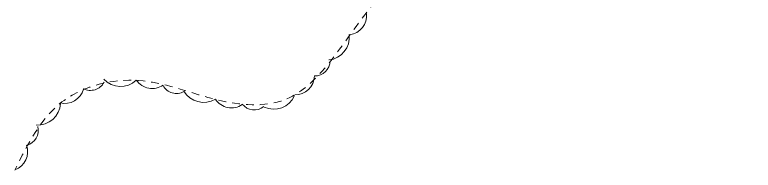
# Model space of a CAD drawing. Extents: x 2362213 to 2366494, y 6968794 to 6978110.
# Drawn here: x 2363819.4 to 2364091.4, y 6969860.5 to 6969917.8 of the extents above; entities that cross this region are included whole.
import ezdxf

# ---------------------------------------------------------------- set-up
doc = ezdxf.new("R2010")
doc.units = 0
doc.header["$LTSCALE"] = 1.9
doc.linetypes.add('SHORT_DASHED', pattern=[2.7, 1.5, -1.2])
doc.layers.add('29', color=7, linetype='Continuous', lineweight=13)

msp = doc.modelspace()

# ---------------------------------------------------------------- linework, layer by layer
at = {"layer": '29'}
for centre, radius, start, end in [((2363941.87, 6969917.43), 7.085, 276.61815, 6.61815), ((2363934.137, 6969909.568), 8.498, 276.1086, 6.1086), ((2363929.849, 6969900.894), 5.662, 268.95058, 358.95058), ((2363858.334, 6969899.861), 8.498, 223.15508, 313.15508), ((2363922.646, 6969895.342), 7.085, 268.95058, 358.95058), ((2363847.251, 6969895.566), 5.662, 242.4843, 332.4843), ((2363869.989, 6969897.702), 7.085, 214.54638, 304.54638), ((2363878.92, 6969894.436), 5.662, 209.34712, 299.34712), ((2363837.815, 6969892.174), 7.085, 255.51887, 345.51887), ((2363888.986, 6969893.983), 8.498, 210.51367, 300.51367), ((2363899.182, 6969890.565), 7.085, 213.76404, 303.76404), ((2363914.725, 6969891.469), 8.498, 245.70809, 335.70809), ((2363827.704, 6969885.57), 8.498, 266.86376, 356.86376), ((2363907.63, 6969888.373), 5.662, 218.17017, 308.17017), ((2363822.367, 6969875.145), 5.662, 284.64879, 14.64879), ((2363817.017, 6969867.265), 7.085, 290.17703, 20.17703)]:
    msp.add_arc(centre, radius, start, end, dxfattribs=at)
at = {"layer": '29', "linetype": 'SHORT_DASHED'}
msp.add_spline([(2364250.854, 6970111.088), (2364250.316, 6970094.123), (2364252.614, 6970076.493), (2364259.507, 6970063.708), (2364266.192, 6970052.602), (2364271.238, 6970041.529), (2364272.619, 6970032.972), (2364268.61, 6970024.504), (2364264.416, 6970020.623), (2364256.62, 6970020.309), (2364249.038, 6970022.457), (2364240.913, 6970028.2), (2364228.953, 6970036.606), (2364218.794, 6970038.489), (2364212.167, 6970039.326), (2364215.413, 6970030.147), (2364219.209, 6970025.364), (2364230.62, 6970010.641), (2364231.024, 6969998.624), (2364213.759, 6970000.25), (2364192.176, 6970006.664), (2364176.691, 6970014.447), (2364168.765, 6970024.503), (2364167.614, 6970034.132), (2364154.837, 6970024.211), (2364151.467, 6970005.357), (2364132.261, 6969987.983), (2364108.578, 6969987.177), (2364098.958, 6970000.847), (2364090.551, 6969985.716), (2364080.875, 6969954.782), (2364063.403, 6969937.025), (2364035.446, 6969951.309), (2364024.447, 6969981.646), (2364038.425, 6970003.901), (2364057.17, 6970022.389), (2364058.963, 6970041.007), (2364049.319, 6970058.196), (2364037.538, 6970049.785), (2364020.999, 6970034.906), (2364003.219, 6970013.885), (2363987.998, 6969984.389), (2363969.707, 6969946.673), (2363945.082, 6969913.447), (2363917.442, 6969885.993), (2363892.302, 6969886.842), (2363864.918, 6969893.563), (2363837.547, 6969886.221), (2363819.381, 6969860.488)], degree=3, dxfattribs=at)

doc.saveas('drawing.dxf')
